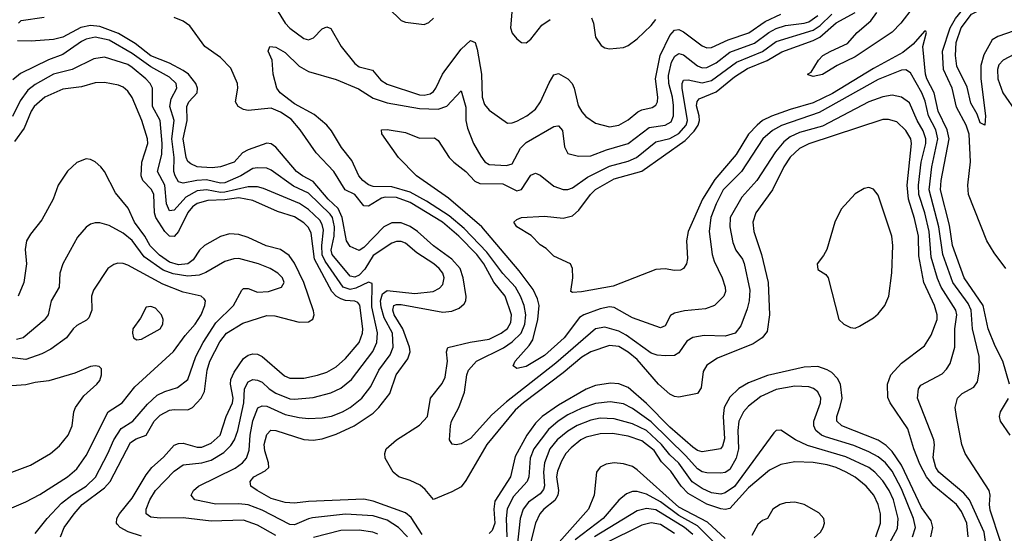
# Model space of a CAD drawing. Header units: inches. Extents: x 1308407 to 1441228, y 959628 to 1036311.
# Tile 344 of 656: x 1353704 to 1357954, y 1020745 to 1022966. Entities that reach past the tile are written whole.
import ezdxf

# ---------------------------------------------------------------- set-up
doc = ezdxf.new("R2010")
doc.units = ezdxf.units.IN
doc.header["$MEASUREMENT"] = 0
doc.layers.add('B3052', color=7, linetype='Continuous')

msp = doc.modelspace()

# ---------------------------------------------------------------- linework, layer by layer
at = {"layer": 'B3052', "color": 5}
for points, elevation in [([(1357961.4, 1021890), (1357910, 1021957.2), (1357878.8, 1022010), (1357800.6, 1022210), (1357797.3, 1022250), (1357808.5, 1022351.5), (1357802.2, 1022470), (1357789.3, 1022510), (1357747.7, 1022587.7), (1357729, 1022670), (1357691.7, 1022750), (1357688, 1022830), (1357720.2, 1022930), (1357744.2, 1022970), (1357776.1, 1023010), (1357830, 1023042.7), (1357970, 1023092.1)], 2480), ([(1355832.9, 1023050), (1355822.5, 1022930), (1355830, 1022907.6), (1355850, 1022882.4), (1355870, 1022866.5), (1355890, 1022864.9), (1355910, 1022881.2), (1355958.6, 1022941.4), (1355993.6, 1022966.4)], 2620), ([(1358030, 1022928.2), (1357926.5, 1022893.5), (1357901.8, 1022878.2), (1357866.7, 1022813.3), (1357853.1, 1022766.9), (1357852.6, 1022710), (1357873.7, 1022550), (1357870, 1022509), (1357850, 1022519.5), (1357837.3, 1022557.3), (1357810, 1022605.1), (1357793.7, 1022673.7), (1357750, 1022765.1), (1357743.8, 1022810), (1357747.1, 1022867.1), (1357767.9, 1022930), (1357812.2, 1022990), (1357853.1, 1023010), (1358002.7, 1023057.3)], 2460), ([(1354801, 1023030), (1354850.1, 1022950), (1354870, 1022928.4), (1354930, 1022884.4), (1354950, 1022878.6), (1354972.6, 1022887.4), (1355010, 1022925.4), (1355030, 1022935.2), (1355047.3, 1022927.3), (1355091, 1022850), (1355150, 1022775.8), (1355170, 1022761.8), (1355226.7, 1022746.7), (1355263.5, 1022703.5), (1355290, 1022687.1), (1355430, 1022640.6), (1355450, 1022638.8), (1355475.4, 1022644.6), (1355490, 1022655), (1355500.6, 1022670), (1355528.5, 1022730), (1355543.1, 1022750), (1355610, 1022838.3), (1355650, 1022876), (1355670, 1022866.5), (1355678.2, 1022838.2), (1355697.9, 1022730), (1355700.9, 1022630), (1355710, 1022599.6), (1355730, 1022574.2), (1355810, 1022518.7), (1355830, 1022519.6), (1355850, 1022526.8), (1355892.9, 1022550), (1355930, 1022578.6), (1355952.5, 1022610), (1355990, 1022692.8), (1356010, 1022726.5), (1356030, 1022733.4), (1356070, 1022709.3), (1356089.1, 1022689.1), (1356098.1, 1022670), (1356114.3, 1022594.3), (1356130, 1022566.7), (1356147.5, 1022547.5), (1356190, 1022518.5), (1356250, 1022503), (1356290, 1022510.1), (1356330, 1022532.8), (1356372.1, 1022567.9), (1356390, 1022576.4), (1356433.9, 1022586.1), (1356450, 1022596.2), (1356457.1, 1022610), (1356458.8, 1022630), (1356449, 1022710), (1356469.4, 1022810), (1356510, 1022897.4), (1356530, 1022919.9), (1356550, 1022923.3), (1356570, 1022913.1), (1356650, 1022852.3), (1356670, 1022844), (1356690, 1022844.8), (1356761.9, 1022878.1), (1356851.3, 1022908.7), (1356922.7, 1022957.3), (1356990, 1022988.9)], 2580), ([(1357937.9, 1020710), (1357894, 1020846), (1357889.9, 1020870.1), (1357892.8, 1020910), (1357888.4, 1020930), (1357786.1, 1021090), (1357771.5, 1021130), (1357748.1, 1021250), (1357742.9, 1021290), (1357752, 1021330), (1357772.6, 1021350), (1357822.9, 1021377.1), (1357839.4, 1021400.6), (1357847.4, 1021450), (1357846.4, 1021510), (1357817.2, 1021630), (1357811.5, 1021710), (1357798.2, 1021738.2), (1357732, 1021830), (1357689.2, 1021950), (1357672.2, 1022070), (1357630.2, 1022230), (1357641.1, 1022330), (1357668.2, 1022450), (1357658.6, 1022490), (1357627.3, 1022550), (1357613.5, 1022613.5), (1357598.2, 1022650), (1357550, 1022735.3), (1357530, 1022748.5), (1357510, 1022747.7), (1357410, 1022706.8), (1357155.3, 1022564.7), (1356992.2, 1022507.8), (1356953.1, 1022486.9), (1356911.6, 1022450), (1356819.9, 1022310), (1356741.1, 1022230), (1356710.6, 1022169.4), (1356688.1, 1022110), (1356679.7, 1022050), (1356693, 1021950), (1356701.8, 1021921.8), (1356736.4, 1021850), (1356748.7, 1021810), (1356750.1, 1021790), (1356743.2, 1021770), (1356703.1, 1021730), (1356664.7, 1021715.3), (1356573.3, 1021706.6), (1356530, 1021697.4), (1356512.9, 1021687.1), (1356490, 1021642.6), (1356470, 1021633.6), (1356350, 1021676.4), (1356270, 1021721.3), (1356250, 1021723.9), (1356210, 1021715.6), (1356138.7, 1021690), (1356121, 1021679), (1356054, 1021590), (1355970, 1021514.1), (1355890, 1021466.8), (1355850, 1021457.6), (1355834.5, 1021470), (1355842.6, 1021490), (1355902.7, 1021557.3), (1355918.7, 1021581.3), (1355940.4, 1021670), (1355946.3, 1021730), (1355939.4, 1021759.4), (1355920, 1021800), (1355860.5, 1021880.5), (1355699.2, 1022070), (1355554.7, 1022194.7), (1355416.8, 1022290), (1355339.8, 1022370), (1355267.2, 1022472.8), (1355266, 1022490), (1355289.8, 1022490.2), (1355370, 1022478.4), (1355430, 1022453), (1355494.4, 1022454.4), (1355510, 1022443.2), (1355558.5, 1022370), (1355577.3, 1022350), (1355630, 1022308.7), (1355668.2, 1022268.2), (1355690, 1022257.1), (1355790, 1022255.7), (1355850, 1022225.1), (1355870, 1022231.1), (1355910, 1022292.8), (1355930, 1022301.5), (1355950, 1022292.9), (1356010, 1022245.3), (1356050, 1022230.8), (1356070, 1022230.8), (1356090, 1022238.9), (1356155.5, 1022284.5), (1356250, 1022332.1), (1356330, 1022354.4), (1356366.5, 1022370), (1356450, 1022437.9), (1356510, 1022452.4), (1356550, 1022473.1), (1356581, 1022510), (1356586.8, 1022530), (1356563.2, 1022670), (1356564, 1022690), (1356570, 1022703.5), (1356590, 1022705.7), (1356650, 1022692.2), (1356690, 1022702.5), (1356797.9, 1022782.1), (1356910, 1022828.5), (1356970, 1022871.5), (1357130, 1022919.7), (1357159.6, 1022940.4), (1357210, 1022989.3)], 2540), ([(1355295.3, 1023015.3), (1355350, 1022962.3), (1355370, 1022954.7), (1355450, 1022944.2), (1355470, 1022953.8), (1355490, 1022972.7)], 2620), ([(1357977.6, 1021390), (1357947.6, 1021490), (1357915.1, 1021555.1), (1357885, 1021630), (1357862.5, 1021730), (1357781.3, 1021850), (1357731.3, 1021990), (1357717.4, 1022077.4), (1357678.3, 1022230), (1357681.9, 1022270), (1357716, 1022450), (1357707.6, 1022490), (1357669.5, 1022570), (1357651.1, 1022650), (1357620, 1022710), (1357614.7, 1022730), (1357603.2, 1022850), (1357618.3, 1022910), (1357615.4, 1022915.4), (1357610, 1022916.1), (1357560.7, 1022859.3), (1357516.8, 1022823.2), (1357390, 1022755.1), (1357213.2, 1022646.8), (1357130, 1022606.1), (1357030, 1022577.7), (1356950, 1022549.1), (1356911.1, 1022530), (1356887.1, 1022510), (1356850.7, 1022470), (1356796.7, 1022383.3), (1356705.4, 1022274.6), (1356651.1, 1022190), (1356590.1, 1022050), (1356583.1, 1022010), (1356586.4, 1021933.6), (1356582.8, 1021910), (1356570.1, 1021889.9), (1356556.5, 1021883.5), (1356530, 1021881.5), (1356490, 1021888.7), (1356450, 1021886), (1356265.8, 1021814.2), (1356129.8, 1021789.8), (1356090, 1021786.6), (1356082.9, 1021790), (1356092.4, 1021850), (1356089.8, 1021889.8), (1356081.6, 1021910), (1356010, 1021944), (1355976.2, 1021976.2), (1355950, 1021992.6), (1355912.4, 1022032.4), (1355849.7, 1022070), (1355836.4, 1022090), (1355850, 1022102), (1355870.2, 1022110.2), (1355970, 1022116.2), (1356050, 1022108), (1356090, 1022118.3), (1356117.6, 1022142.4), (1356168, 1022210), (1356190, 1022231.8), (1356270, 1022277), (1356390, 1022311.2), (1356577.1, 1022442.9), (1356616.2, 1022483.8), (1356632.9, 1022510), (1356638.1, 1022530), (1356637, 1022550), (1356626.2, 1022593.8), (1356627.9, 1022612.1), (1356636.9, 1022623.1), (1356710, 1022653.2), (1356790, 1022717.8), (1356846.2, 1022753.8), (1356930, 1022788.5), (1356994.1, 1022825.9), (1357130, 1022875.8), (1357158.1, 1022890), (1357228.7, 1022951.3), (1357310, 1022996.5)], 2520), ([(1357560.4, 1023019.5), (1357507.1, 1022950), (1357470, 1022911), (1357310, 1022805), (1357232.6, 1022767.4), (1357170, 1022728.4), (1357130, 1022719.3), (1357107.2, 1022727.2), (1357105.2, 1022730), (1357120.7, 1022739.3), (1357152.1, 1022790), (1357171, 1022810), (1357204.9, 1022830), (1357277.7, 1022862.3), (1357319.9, 1022910), (1357378.9, 1022961.1), (1357403.9, 1022996.1)], 2480), ([(1353699.1, 1022950), (1353710, 1022961.7), (1353810, 1022976.4)], 2620), ([(1357798.3, 1020730), (1357792.8, 1020790), (1357770, 1020840.5), (1357748.6, 1020870), (1357650, 1020951.3), (1357618.5, 1020990), (1357590, 1021045), (1357563.9, 1021110), (1357537.6, 1021197.6), (1357462.2, 1021310), (1357452.2, 1021332.2), (1357449.8, 1021390), (1357465, 1021430), (1357510, 1021480.5), (1357610, 1021555.5), (1357638.2, 1021601.8), (1357664.2, 1021670), (1357664.8, 1021690), (1357652.8, 1021730), (1357607.6, 1021830), (1357585.3, 1021945.3), (1357584.1, 1022030), (1357566.8, 1022106.8), (1357540.7, 1022190), (1357535.8, 1022250), (1357553.4, 1022430), (1357550.5, 1022450.5), (1357530, 1022486.5), (1357490, 1022524.3), (1357454.6, 1022534.6), (1357430, 1022533.4), (1357110, 1022428.3), (1357070, 1022409.2), (1357030, 1022371.9), (1357002.7, 1022330), (1356953.3, 1022230), (1356882.4, 1022130), (1356869.1, 1022090), (1356872.5, 1022050), (1356906.6, 1021950), (1356934.6, 1021830), (1356941.3, 1021690), (1356930, 1021618.3), (1356908.8, 1021590), (1356870, 1021564.5), (1356716.9, 1021503.1), (1356670, 1021472.7), (1356654.8, 1021445.2), (1356646.4, 1021373.6), (1356630, 1021349.9), (1356550, 1021334.4), (1356530, 1021336.9), (1356510, 1021347.1), (1356461.8, 1021390), (1356370, 1021496.1), (1356330, 1021528.9), (1356290, 1021552.3), (1356250, 1021557), (1356170, 1021530.3), (1356130, 1021507.5), (1356050, 1021438.5), (1355878.8, 1021310), (1355842.2, 1021277.8), (1355720.3, 1021130), (1355630, 1020973.7), (1355610, 1020947), (1355570, 1020925), (1355490, 1020891.7), (1355454.7, 1020934.7), (1355433.1, 1020953.1), (1355390, 1020974.1), (1355341.1, 1020990), (1355315.7, 1021010), (1355281.6, 1021070), (1355279.8, 1021090), (1355285.7, 1021110), (1355331, 1021150), (1355430, 1021213), (1355464.7, 1021250), (1355477.5, 1021330), (1355527, 1021393), (1355539.9, 1021420.1), (1355551.3, 1021490), (1355545.6, 1021530), (1355551.4, 1021548.6), (1355647.9, 1021572.1), (1355730, 1021585.2), (1355781.9, 1021610), (1355810, 1021630.7), (1355824, 1021656), (1355826.8, 1021690), (1355800.3, 1021770), (1355750.4, 1021830.4), (1355707.1, 1021910), (1355677.8, 1021950), (1355599.5, 1022030), (1355529.6, 1022090), (1355390, 1022175.5), (1355330, 1022197), (1355281, 1022199), (1355265.8, 1022194.2), (1355210, 1022159), (1355190, 1022161.1), (1355150.4, 1022210), (1355108.3, 1022230), (1355059.6, 1022310), (1354983.3, 1022390), (1354915.2, 1022490), (1354875.2, 1022535.2), (1354830, 1022565.6), (1354790, 1022583.4), (1354690, 1022573.6), (1354670, 1022577.7), (1354647.1, 1022590), (1354635.8, 1022610), (1354645.9, 1022670), (1354644.1, 1022690), (1354615.6, 1022755.6), (1354570, 1022802), (1354502.8, 1022850), (1354438.6, 1022938.6), (1354410, 1022958.7), (1354370, 1022975.4)], 2580), ([(1357872.9, 1020710), (1357868.1, 1020750), (1357804.2, 1020890), (1357779.4, 1020919.4), (1357672.1, 1021010), (1357659.3, 1021030), (1357646.9, 1021073.1), (1357652.7, 1021127.3), (1357649.8, 1021150), (1357579.9, 1021330), (1357583.7, 1021370), (1357594.2, 1021385.7), (1357685.7, 1021434.3), (1357705.6, 1021454.4), (1357720.2, 1021479.8), (1357740.7, 1021550), (1357741.3, 1021630), (1357749.5, 1021690), (1357744.6, 1021710), (1357682.2, 1021810), (1357666.3, 1021846.3), (1357639.2, 1021939.2), (1357629.9, 1022050.1), (1357610.9, 1022130), (1357585.5, 1022210), (1357584.4, 1022250), (1357595.6, 1022350), (1357615.2, 1022430), (1357615.3, 1022450), (1357604.5, 1022484.5), (1357578.5, 1022530), (1357545.6, 1022605.6), (1357510, 1022631), (1357470, 1022638.8), (1357430, 1022631.3), (1357370, 1022609.9), (1357170, 1022505.4), (1357070, 1022477.9), (1357030, 1022459.2), (1357003, 1022437), (1356966.2, 1022393.8), (1356886.8, 1022270), (1356821.7, 1022198.3), (1356770.6, 1022110), (1356769.1, 1022070), (1356782.8, 1022002.8), (1356795.1, 1021970), (1356823.9, 1021930), (1356831.6, 1021911.6), (1356856.3, 1021796.3), (1356852.8, 1021750), (1356844.2, 1021715.7), (1356817.6, 1021642.4), (1356792.6, 1021610), (1356750, 1021596.9), (1356659.2, 1021600.8), (1356610, 1021591.8), (1356584.4, 1021575.6), (1356550, 1021525.6), (1356530, 1021514.5), (1356492.1, 1021512.1), (1356456, 1021516), (1356430, 1021524.5), (1356322.3, 1021602.3), (1356290, 1021619.9), (1356230, 1021636.7), (1356190.2, 1021630), (1356018.7, 1021481.3), (1355805.8, 1021314.2), (1355742.4, 1021257.6), (1355650, 1021155.8), (1355610, 1021132.1), (1355587.5, 1021127.5), (1355571, 1021131), (1355559.8, 1021150), (1355563.5, 1021210), (1355567.9, 1021230), (1355600.2, 1021290), (1355624.1, 1021355.9), (1355633.5, 1021430), (1355640.7, 1021450), (1355675.9, 1021490), (1355792.5, 1021547.5), (1355830, 1021572.7), (1355868.2, 1021610), (1355885.1, 1021650), (1355889.4, 1021690), (1355882, 1021730), (1355866.5, 1021770), (1355843.5, 1021810), (1355790, 1021868.6), (1355720.8, 1021960.8), (1355623, 1022063), (1355557.8, 1022117.8), (1355460.6, 1022180.6), (1355390, 1022219.3), (1355310, 1022242.8), (1355230, 1022244.4), (1355210, 1022252.1), (1355185.2, 1022270), (1355168.5, 1022290), (1355137.1, 1022357.1), (1355093.3, 1022413.3), (1355050, 1022485.1), (1355030, 1022508.9), (1354975.4, 1022555.4), (1354890, 1022601.7), (1354828.2, 1022650), (1354814.2, 1022670), (1354798, 1022730), (1354793.7, 1022790), (1354776.9, 1022830), (1354784, 1022850), (1354810, 1022847.2), (1354850, 1022823.2), (1354910, 1022764.3), (1354950, 1022741.6), (1355070, 1022707.1), (1355166.6, 1022666.6), (1355230, 1022626.8), (1355290, 1022606.4), (1355430, 1022581.6), (1355510, 1022578.8), (1355548.2, 1022591.8), (1355610, 1022658), (1355630, 1022588), (1355630.1, 1022530), (1355636.4, 1022496.4), (1355663.5, 1022430), (1355694.9, 1022374.9), (1355711.1, 1022351.1), (1355730, 1022339.8), (1355805, 1022335), (1355830, 1022342.6), (1355866.5, 1022410), (1355890, 1022434.4), (1356010, 1022504.5), (1356026.4, 1022506.4), (1356030, 1022506.5), (1356047, 1022487), (1356055.7, 1022415.7), (1356070, 1022386.7), (1356115.9, 1022375.9), (1356170, 1022376.8), (1356237, 1022403), (1356330, 1022431), (1356421.1, 1022498.9), (1356490, 1022509.4), (1356515.7, 1022524.3), (1356525.8, 1022550), (1356525.8, 1022594.2), (1356522.5, 1022630), (1356506.8, 1022690), (1356504.7, 1022724.7), (1356518.2, 1022781.8), (1356531.5, 1022808.5), (1356550, 1022818.7), (1356570, 1022813.2), (1356630, 1022766), (1356650, 1022758), (1356670, 1022758.6), (1356710, 1022779.4), (1356770, 1022825.5), (1356875.4, 1022864.6), (1356937.7, 1022910), (1356970, 1022926.9), (1357010, 1022941), (1357090, 1022950), (1357110, 1022956.5), (1357150, 1022983.8)], 2560), ([(1356173, 1022973), (1356181.2, 1022950), (1356189.7, 1022889.7), (1356213.7, 1022853.7), (1356230, 1022843.7), (1356250, 1022839.2), (1356310, 1022845.4), (1356330, 1022854.2), (1356370, 1022883), (1356430, 1022939.7), (1356450, 1022965.6)], 2620), ([(1355440.9, 1020740.9), (1355393.6, 1020813.6), (1355370, 1020833.5), (1355230, 1020884.7), (1355190, 1020893.4), (1354950, 1020883.6), (1354890, 1020876.2), (1354850, 1020878.2), (1354790, 1020896.1), (1354728.8, 1020930), (1354701.4, 1020950), (1354698.5, 1020970), (1354714.6, 1020990), (1354764.1, 1021015.9), (1354778.6, 1021030), (1354777.8, 1021050), (1354761.6, 1021101.6), (1354759.8, 1021130), (1354770, 1021172.4), (1354788.3, 1021191.7), (1354810, 1021190.1), (1354930, 1021150.5), (1354970, 1021148.1), (1355010, 1021154.2), (1355070, 1021174.2), (1355148.4, 1021210), (1355230, 1021265.3), (1355254.7, 1021290), (1355301.4, 1021350), (1355329.1, 1021430), (1355379.7, 1021500.3), (1355389.5, 1021530), (1355386.9, 1021550), (1355357.8, 1021630), (1355321.1, 1021690), (1355314.5, 1021710), (1355319.1, 1021730), (1355330, 1021734.9), (1355350, 1021734.3), (1355530, 1021701.6), (1355570, 1021705.7), (1355601.6, 1021718.4), (1355623.3, 1021736.7), (1355629.9, 1021750), (1355630.9, 1021769.1), (1355618.6, 1021850), (1355604.8, 1021890), (1355570, 1021931), (1355490, 1021987.6), (1355420.6, 1022050), (1355390, 1022070.9), (1355350, 1022087.5), (1355310, 1022087.3), (1355275.3, 1022070), (1355190, 1021980.8), (1355170, 1021967.5), (1355130, 1021985), (1355115.3, 1022010), (1355096.6, 1022110), (1355078.8, 1022150), (1355034.9, 1022190), (1354970, 1022266.7), (1354925, 1022290), (1354898.9, 1022310), (1354810, 1022414.2), (1354790, 1022428.7), (1354770, 1022431.6), (1354690, 1022403.4), (1354665, 1022390), (1354630, 1022349), (1354570, 1022329), (1354535.2, 1022324.8), (1354488, 1022328), (1354469.7, 1022330), (1354442.3, 1022342.3), (1354430, 1022352.9), (1354422.1, 1022370), (1354409.4, 1022450), (1354426.5, 1022530), (1354424.8, 1022590), (1354434.6, 1022610), (1354469.9, 1022650), (1354471.2, 1022670), (1354463.6, 1022690), (1354432.1, 1022730), (1354410, 1022745.7), (1354350, 1022777.3), (1354270, 1022809.7), (1354202.1, 1022862.1), (1354130, 1022905.2), (1354050, 1022936.1), (1354010, 1022940.2), (1353968.1, 1022931.9), (1353890, 1022889.3), (1353850, 1022880.1), (1353752.8, 1022872.8), (1353694.5, 1022874.5)], 2620), ([(1355377.7, 1020730), (1355338.4, 1020770), (1355290, 1020802.9), (1355230, 1020821), (1355110, 1020827.6), (1354968.1, 1020811.9), (1354950, 1020808.3), (1354890, 1020782.5), (1354870, 1020783.1), (1354750, 1020844.9), (1354690, 1020867.9), (1354650, 1020872.7), (1354550, 1020870.8), (1354459.7, 1020890), (1354444.4, 1020910), (1354453.5, 1020930), (1354475.3, 1020950), (1354633.3, 1021026.7), (1354665.7, 1021050), (1354682.9, 1021070), (1354694.6, 1021105.4), (1354699.4, 1021170), (1354710, 1021231.7), (1354731.9, 1021288.1), (1354750, 1021296.4), (1354770, 1021294.5), (1354850, 1021258.8), (1354910, 1021246.3), (1354950, 1021242.3), (1355010, 1021244.6), (1355050, 1021252.5), (1355096.8, 1021270), (1355130, 1021289.6), (1355181.2, 1021330), (1355220.2, 1021379.8), (1355254.2, 1021450), (1355302.6, 1021517.4), (1355316.3, 1021550), (1355313.3, 1021610), (1355277.3, 1021677.3), (1355263.6, 1021723.6), (1355261.2, 1021750), (1355270, 1021781), (1355290, 1021794.9), (1355410, 1021782), (1355489, 1021791), (1355515.5, 1021804.5), (1355530, 1021820.9), (1355535.7, 1021850), (1355529.9, 1021870), (1355514.9, 1021890), (1355491.1, 1021910), (1355418.3, 1021958.3), (1355370, 1021999), (1355350, 1022007), (1355330, 1022006.9), (1355310, 1021999), (1355230, 1021945.6), (1355193.4, 1021886.6), (1355170, 1021861.2), (1355150, 1021851.9), (1355130, 1021857.1), (1355052.9, 1021950), (1355048, 1021970), (1355061.2, 1022030), (1355063.5, 1022070), (1355053.6, 1022110), (1355044.5, 1022124.5), (1354950, 1022216.3), (1354886.5, 1022246.5), (1354790, 1022315), (1354770, 1022323.4), (1354730, 1022325.7), (1354710, 1022321.7), (1354658.4, 1022290), (1354590, 1022260.8), (1354570, 1022258.9), (1354510, 1022274), (1354469, 1022271), (1354410, 1022258.2), (1354390, 1022264.9), (1354375.2, 1022290), (1354369.6, 1022310), (1354369.9, 1022370.1), (1354360.8, 1022450), (1354369.9, 1022530), (1354351.7, 1022590), (1354357.1, 1022622.9), (1354382.2, 1022670), (1354379.1, 1022690), (1354350, 1022717), (1354270, 1022762.1), (1354190, 1022819.1), (1354090, 1022877.6), (1354030, 1022889.9), (1353990, 1022881.4), (1353970, 1022871.4), (1353890, 1022814.5), (1353828, 1022792), (1353707.5, 1022732.5), (1353674.6, 1022705.4)], 2640), ([(1358050, 1022843.6), (1357949.6, 1022790.4), (1357930.5, 1022770), (1357925.1, 1022750), (1357927.1, 1022710), (1357947.6, 1022650), (1358010, 1022559.5)], 2480), ([(1354810, 1020736.6), (1354730, 1020781.3), (1354670, 1020801.7), (1354530, 1020797.9), (1354410, 1020811.8), (1354310, 1020810.4), (1354270, 1020815.2), (1354249.8, 1020830), (1354249.3, 1020850), (1354265.7, 1020890), (1354290, 1020930.1), (1354370, 1021013.7), (1354410, 1021041.1), (1354490, 1021050.1), (1354530, 1021061.8), (1354585.4, 1021094.6), (1354615.2, 1021124.8), (1354630.4, 1021149.6), (1354644.9, 1021190), (1354671.7, 1021310), (1354673.7, 1021370), (1354690, 1021399.8), (1354710, 1021410.1), (1354730, 1021407.8), (1354750, 1021398.4), (1354780.7, 1021370), (1354810, 1021351.9), (1354870, 1021326.3), (1354890, 1021324.8), (1354970, 1021332.3), (1355047.4, 1021352.6), (1355090, 1021373.3), (1355136.7, 1021410), (1355228.9, 1021531.1), (1355245.6, 1021570), (1355248.5, 1021611.5), (1355224.5, 1021724.5), (1355225.4, 1021825.4), (1355210, 1021831.6), (1355155.2, 1021804.8), (1355130, 1021799.2), (1355100.1, 1021810), (1355022.2, 1021922.2), (1355009.8, 1021949.8), (1355007.4, 1021990), (1355015.3, 1022055.3), (1355010, 1022080.6), (1354998.8, 1022098.8), (1354950, 1022145.4), (1354911.7, 1022171.7), (1354756.1, 1022236.1), (1354730, 1022243.4), (1354690, 1022243.5), (1354590, 1022219.5), (1354570, 1022218.8), (1354510, 1022230), (1354470, 1022226), (1354421.6, 1022198.4), (1354370, 1022141.5), (1354350, 1022139.4), (1354337, 1022170), (1354329.7, 1022249.7), (1354298.9, 1022310), (1354317.9, 1022382.1), (1354318.9, 1022430), (1354310.3, 1022530), (1354277.4, 1022590), (1354277.6, 1022670), (1354267.7, 1022690), (1354248.8, 1022710), (1354190, 1022759), (1354170, 1022771.3), (1354070, 1022802.9), (1354023.8, 1022796.2), (1353930.1, 1022749.9), (1353850, 1022730.3), (1353770, 1022685.2), (1353739.4, 1022660.6), (1353705.5, 1022614.5), (1353672.7, 1022547.3)], 2660), ([(1354230, 1020732.8), (1354172, 1020752), (1354136.8, 1020770), (1354124.6, 1020784.6), (1354121.1, 1020790), (1354123.6, 1020810), (1354134.3, 1020830), (1354190, 1020897.5), (1354250, 1020998.4), (1354273.5, 1021030), (1354324.8, 1021075.2), (1354370, 1021126.2), (1354390, 1021134.2), (1354410, 1021134.5), (1354470, 1021117.3), (1354490, 1021118.4), (1354530, 1021135.1), (1354568.6, 1021170), (1354594.8, 1021250), (1354622.6, 1021310), (1354625, 1021330), (1354613.8, 1021390), (1354615.8, 1021410), (1354630, 1021442.6), (1354670, 1021501.7), (1354690, 1021515.1), (1354710, 1021521.3), (1354730, 1021519.8), (1354750, 1021509.5), (1354846.8, 1021426.8), (1354870, 1021416.4), (1354930, 1021416.3), (1354990, 1021428.7), (1355030, 1021442.4), (1355070, 1021465.7), (1355110, 1021500.4), (1355169.3, 1021570.7), (1355183.5, 1021610), (1355185.1, 1021630), (1355172.3, 1021732.3), (1355163.3, 1021743.3), (1355150, 1021749), (1355110, 1021752.3), (1355090, 1021759.1), (1355070, 1021771.2), (1355050.7, 1021790.7), (1354976.1, 1021930), (1354962.2, 1022042.2), (1354950, 1022066.6), (1354930, 1022087.3), (1354890, 1022112.8), (1354816.1, 1022136.1), (1354710, 1022183.5), (1354650, 1022194.9), (1354590, 1022186.5), (1354515.6, 1022184.4), (1354470, 1022171.2), (1354450, 1022157), (1354430, 1022131.4), (1354389.8, 1022050.2), (1354370, 1022029), (1354350, 1022029.9), (1354330, 1022049.5), (1354291.8, 1022110), (1354285, 1022130), (1354282.5, 1022210), (1354272.2, 1022232.2), (1354235.5, 1022270), (1354227.6, 1022290), (1354231, 1022350), (1354257, 1022430), (1354255.1, 1022450), (1354231.5, 1022530), (1354188.9, 1022628.9), (1354170, 1022656.8), (1354150, 1022673.7), (1354130, 1022682.2), (1354070, 1022694.2), (1354030, 1022693), (1353970, 1022675.9), (1353890, 1022665), (1353811.8, 1022630), (1353766.1, 1022590), (1353753.7, 1022570), (1353723.5, 1022496.5), (1353681.1, 1022438.9)], 2680), ([(1353879.4, 1020730), (1353896.1, 1020770), (1353938.3, 1020830), (1353973.8, 1020870), (1354070, 1020942.6), (1354095, 1020970), (1354182.2, 1021137.8), (1354206.4, 1021153.6), (1354250, 1021170.1), (1354284.5, 1021230), (1354310, 1021255.7), (1354350, 1021277.6), (1354370, 1021281), (1354430, 1021278.7), (1354450, 1021289.5), (1354487.2, 1021330), (1354501.9, 1021358.1), (1354513.4, 1021450), (1354524.5, 1021490), (1354567.4, 1021572.6), (1354597, 1021610), (1354666.5, 1021653.5), (1354770, 1021686.7), (1354805.4, 1021685.4), (1354910, 1021657.8), (1354950, 1021659.7), (1354969.1, 1021670.9), (1354975.4, 1021690), (1354972.3, 1021707.7), (1354930.7, 1021830), (1354890, 1021912.7), (1354866.4, 1021946.4), (1354830, 1021971.7), (1354767.9, 1021987.9), (1354690, 1022024.3), (1354650, 1022036.9), (1354610, 1022039.6), (1354570, 1022028.2), (1354502.1, 1021990), (1354479.9, 1021970), (1354452.3, 1021927.7), (1354430, 1021910), (1354390, 1021905.4), (1354350, 1021916.8), (1354307.1, 1021947.1), (1354267.6, 1021987.6), (1354243.3, 1022030), (1354199.3, 1022090), (1354171.4, 1022151.4), (1354116.8, 1022216.8), (1354070, 1022308.7), (1354054, 1022330), (1354030, 1022351.4), (1354010, 1022360.7), (1353990, 1022363.5), (1353950, 1022348.5), (1353910, 1022311.2), (1353870.2, 1022250), (1353848.7, 1022190), (1353799, 1022101), (1353750, 1022039.1), (1353732.9, 1022010), (1353727.7, 1021972.3), (1353733.5, 1021910), (1353721.8, 1021830), (1353696.6, 1021770)], 2720), ([(1353770, 1020745.2), (1353822.1, 1020810), (1353884.9, 1020875.1), (1353929.1, 1020910.9), (1353990.4, 1020950), (1354031.4, 1020988.6), (1354084.8, 1021090), (1354109.9, 1021150.1), (1354141.4, 1021198.6), (1354192.5, 1021230), (1354255.7, 1021304.3), (1354297.6, 1021342.4), (1354330, 1021359.1), (1354384.9, 1021375.1), (1354429.8, 1021410), (1354464, 1021510), (1354495.1, 1021570), (1354550, 1021655.7), (1354626.1, 1021730), (1354663.4, 1021796.6), (1354670, 1021803.2), (1354690, 1021803.5), (1354730, 1021787.8), (1354778.4, 1021790), (1354833.6, 1021810), (1354844.8, 1021830), (1354837.8, 1021850), (1354818, 1021870), (1354784.4, 1021890), (1354734.3, 1021910), (1354650, 1021932.6), (1354627.7, 1021932.3), (1354590, 1021920.6), (1354507.7, 1021872.3), (1354479.1, 1021860.9), (1354430, 1021856.5), (1354366.8, 1021866.8), (1354323.1, 1021883.1), (1354240.8, 1021940.8), (1354190, 1022010.4), (1354150, 1022042.7), (1354090, 1022076.1), (1354050, 1022087.1), (1354030, 1022086.9), (1354010, 1022081.3), (1353990, 1022068), (1353953.9, 1022026.1), (1353889.6, 1021910.4), (1353876.6, 1021870), (1353874.3, 1021810), (1353839, 1021750), (1353826.3, 1021690), (1353810, 1021667.4), (1353718, 1021590), (1353690, 1021583.1)], 2740), ([(1353670, 1020855.1), (1353730, 1020881.2), (1353790, 1020913.6), (1353910.7, 1020990), (1353950, 1021024.8), (1353990, 1021081.5), (1354085.9, 1021270), (1354146, 1021310), (1354201.2, 1021378.8), (1354368.4, 1021531.6), (1354418.8, 1021601.2), (1354461.8, 1021650), (1354486.5, 1021690), (1354502.8, 1021730), (1354505.3, 1021750), (1354499.5, 1021759.5), (1354487.6, 1021770), (1354410, 1021787.8), (1354322.3, 1021822.3), (1354170, 1021904.1), (1354150, 1021912.2), (1354126.7, 1021913.3), (1354110, 1021907.7), (1354083.6, 1021890), (1354023, 1021797), (1354014, 1021770), (1354015, 1021710), (1354002.7, 1021677.3), (1353992.8, 1021667.2), (1353950, 1021643.7), (1353934.2, 1021630), (1353905.2, 1021590), (1353838.7, 1021541.3), (1353799.1, 1021520.9), (1353730, 1021496.6), (1353650, 1021507.5)], 2760), ([(1353670, 1021009.4), (1353750, 1021040.2), (1353836.4, 1021090), (1353876, 1021124), (1353912.9, 1021170), (1353929.9, 1021210), (1353938, 1021270), (1353945.3, 1021290), (1353980, 1021340), (1354037.4, 1021390), (1354050, 1021406.4), (1354056.9, 1021430), (1354056.9, 1021456.9), (1354047, 1021467), (1354030, 1021469.6), (1354010, 1021466), (1353942.2, 1021437.8), (1353830, 1021404.2), (1353770, 1021397.2), (1353730, 1021387.2), (1353650, 1021380.8)], 2780), ([(1357637, 1020730), (1357646.2, 1020770), (1357638.8, 1020798.8), (1357597, 1020857), (1357510, 1021039.9), (1357470, 1021099.1), (1357444.4, 1021124.4), (1357410, 1021148), (1357252.5, 1021210), (1357231.8, 1021230), (1357230.9, 1021250), (1357246.5, 1021293.5), (1357253.8, 1021330), (1357248, 1021390), (1357234.8, 1021414.8), (1357210, 1021440.1), (1357190, 1021452.5), (1357150, 1021465.8), (1357090, 1021464.1), (1356932.8, 1021427.2), (1356850, 1021395.9), (1356808.8, 1021371.2), (1356770, 1021333.9), (1356745.4, 1021290), (1356740.3, 1021250), (1356746.7, 1021153.3), (1356738.2, 1021121.8), (1356729.1, 1021110.9), (1356650, 1021098.1), (1356630, 1021104.1), (1356610, 1021118.4), (1356510, 1021203.7), (1356410, 1021307.2), (1356330, 1021375.4), (1356290, 1021391.8), (1356253.9, 1021393.9), (1356190, 1021384), (1356150, 1021368.4), (1356030, 1021299.1), (1355959, 1021250), (1355930, 1021221.5), (1355892.5, 1021170), (1355842.6, 1021077.4), (1355822.4, 1020990), (1355755.4, 1020884.6), (1355750.1, 1020850), (1355755.4, 1020790), (1355742.9, 1020757.1), (1355730, 1020744.1)], 2620), ([(1357558.3, 1020730), (1357571.4, 1020770), (1357562.3, 1020810), (1357510, 1020937.3), (1357470, 1021013.8), (1357441.2, 1021050), (1357410, 1021075.5), (1357370, 1021098.3), (1357304.5, 1021124.5), (1357182.4, 1021162.4), (1357165.2, 1021170), (1357141.1, 1021190), (1357132, 1021210), (1357131.5, 1021230), (1357160.4, 1021310), (1357161.9, 1021330), (1357150, 1021357.3), (1357131.4, 1021371.4), (1357110, 1021378.5), (1357050, 1021382.2), (1356970, 1021366.5), (1356903.4, 1021336.6), (1356850, 1021294.4), (1356828.3, 1021270), (1356808.1, 1021230), (1356803.4, 1021190), (1356807.1, 1021110), (1356797.5, 1021070), (1356770, 1021021.6), (1356750, 1021007.9), (1356730, 1021005), (1356670, 1021006.6), (1356650, 1021011.5), (1356630, 1021023.5), (1356580.1, 1021080.1), (1356430, 1021227.4), (1356350, 1021284.8), (1356310, 1021305.2), (1356253.6, 1021313.6), (1356190, 1021306.4), (1356130, 1021285.7), (1356070, 1021257.1), (1356029.1, 1021230), (1355986.3, 1021193.7), (1355923.5, 1021110), (1355907.3, 1021070), (1355901.8, 1020990), (1355894.5, 1020970), (1355835.6, 1020904.4), (1355808.6, 1020851.4), (1355803.3, 1020810), (1355807.5, 1020730)], 2640), ([(1357979.7, 1021170), (1357938.5, 1021230), (1357934.2, 1021250), (1357938.2, 1021270), (1357972.3, 1021327.7)], 2520), ([(1357450, 1020686.9), (1357493.8, 1020766.2), (1357496.6, 1020810), (1357475.5, 1020890), (1357457.4, 1020930), (1357430, 1020971.9), (1357395.1, 1021010), (1357369.5, 1021029.5), (1357270, 1021076.7), (1357104.5, 1021124.5), (1357052.8, 1021150), (1356990, 1021192), (1356970, 1021189.6), (1356959.9, 1021180.1), (1356790, 1020947.3), (1356750, 1020920.8), (1356730, 1020915.4), (1356690, 1020920.6), (1356650, 1020938.7), (1356607.6, 1020967.6), (1356549.4, 1021049.4), (1356510, 1021085.3), (1356473.9, 1021130), (1356410, 1021190.2), (1356350, 1021218.3), (1356270, 1021240.9), (1356210, 1021242.9), (1356170, 1021234.3), (1356110, 1021210.9), (1356070, 1021187.1), (1356024, 1021150), (1355992.3, 1021110), (1355969.1, 1021050), (1355965.1, 1021010), (1355969.1, 1020950.9), (1355965.1, 1020934.9), (1355950, 1020916.6), (1355900, 1020880), (1355876.9, 1020850), (1355864.6, 1020810), (1355851.4, 1020690)], 2660), ([(1357399.9, 1020730), (1357419.3, 1020790), (1357419.5, 1020830), (1357409.9, 1020870), (1357390.8, 1020910), (1357357.4, 1020950), (1357310, 1020987.6), (1357271.3, 1021010), (1357228.9, 1021030), (1357190, 1021041.8), (1357128.7, 1021051.3), (1357050, 1021054.2), (1356990, 1021042.4), (1356941, 1021019), (1356850, 1020942.1), (1356770, 1020852.1), (1356750, 1020847.9), (1356730, 1020851.3), (1356670, 1020870.9), (1356590, 1020917.8), (1356560.1, 1020950), (1356514.2, 1021014.2), (1356475.1, 1021055.1), (1356443, 1021103), (1356390, 1021145.2), (1356330, 1021165.3), (1356263.3, 1021176.7), (1356210, 1021175.2), (1356150, 1021161.4), (1356126.5, 1021150), (1356084.8, 1021115.2), (1356061.9, 1021090), (1356042.2, 1021057.8), (1356025.8, 1021014.2), (1356021.7, 1020990), (1356029.2, 1020930), (1356027.6, 1020910), (1356013.3, 1020886.7), (1355966.4, 1020850), (1355949.2, 1020830), (1355931.1, 1020788.9), (1355900.7, 1020670)], 2680), ([(1356750, 1020722.6), (1356673.1, 1020793.1), (1356550, 1020858.2), (1356370, 1021020.6), (1356350, 1021033.7), (1356310, 1021045.9), (1356270, 1021050.3), (1356235.6, 1021044.4), (1356210, 1021031.6), (1356194.6, 1021010), (1356183.3, 1020910), (1356159.9, 1020850), (1356032.2, 1020707.8)], 2720), ([(1356710, 1020697.1), (1356630, 1020778), (1356550, 1020822.7), (1356470, 1020881.6), (1356410, 1020914.8), (1356370, 1020926.4), (1356350, 1020926.4), (1356323.3, 1020916.7), (1356290, 1020888.4), (1356223.3, 1020810), (1356102.4, 1020717.6)], 2740), ([(1357134.2, 1020725.8), (1357160.3, 1020750), (1357171.8, 1020770), (1357178.9, 1020790), (1357175.8, 1020810), (1357153.6, 1020833.6), (1357090, 1020869.9), (1357050, 1020879.5), (1357010, 1020877.3), (1356986.3, 1020870), (1356955.8, 1020850), (1356932.7, 1020810), (1356910, 1020800.4), (1356890, 1020784), (1356864.6, 1020735.4)], 2720), ([(1356610, 1020739.8), (1356573.2, 1020770), (1356450, 1020846.8), (1356410, 1020852.9), (1356370, 1020843.4), (1356185.9, 1020730)], 2760), ([(1356530, 1020745.3), (1356470, 1020783.3), (1356430, 1020791.2), (1356390, 1020780.5), (1356230, 1020701.8)], 2780), ([(1355250, 1020741.7), (1355227.6, 1020750), (1355170, 1020759.6), (1355090, 1020757.7), (1354972.1, 1020727.9)], 2660)]:
    msp.add_lwpolyline(points, dxfattribs=dict(at, elevation=elevation))
for points, elevation in [([(1357370, 1022239.8), (1357350, 1022235.8), (1357310, 1022212.3), (1357250, 1022146.4), (1357223, 1022090), (1357187.7, 1021972.3), (1357174.1, 1021945.9), (1357146.2, 1021910), (1357150, 1021886.1), (1357184.2, 1021864.2), (1357193.7, 1021850), (1357239.6, 1021670), (1357261.1, 1021650), (1357290, 1021634.4), (1357310, 1021632.2), (1357330, 1021641.1), (1357390, 1021676.9), (1357410, 1021693.8), (1357439.4, 1021730), (1357455.3, 1021770), (1357469.2, 1021870.8), (1357472.8, 1021990), (1357468.4, 1022030), (1357410, 1022206.6), (1357390, 1022233.5)], 2620), ([(1354270, 1021726), (1354250, 1021722.7), (1354224.8, 1021675.2), (1354192.4, 1021630), (1354190.4, 1021610), (1354194.8, 1021590), (1354210, 1021581.6), (1354230, 1021584.6), (1354309.7, 1021630), (1354321.4, 1021650), (1354323.1, 1021670), (1354316.4, 1021690), (1354290, 1021718.9)], 2780)]:
    msp.add_lwpolyline(points, close=True, dxfattribs=dict(at, elevation=elevation))

doc.saveas('drawing.dxf')
